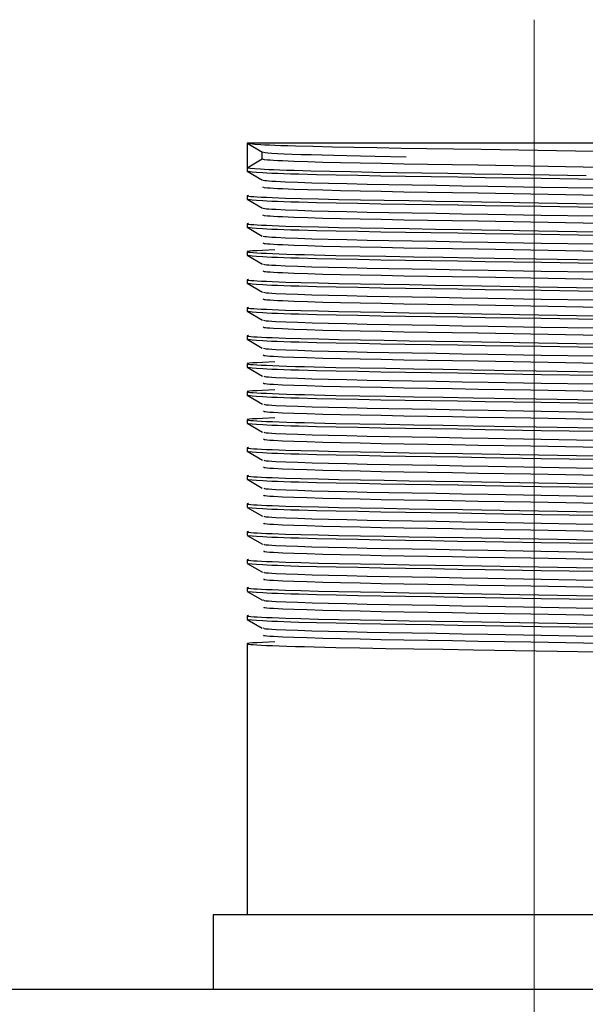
# Model space of a CAD drawing. Header units: millimetres. Extents: x 262469 to 275208, y -32539 to 9411.
# Tile 355 of 428: x 269129.33 to 269135.06, y -13217.58 to -13207.61. Entities that reach past the tile are written whole.
import ezdxf

# ---------------------------------------------------------------- set-up
doc = ezdxf.new("R2010")
doc.units = ezdxf.units.MM
doc.header["$LTSCALE"] = 100
doc.layers.add('$ IE_TELETECHNIKA', color=5, linetype='Continuous', lineweight=30)

msp = doc.modelspace()

# ---------------------------------------------------------------- linework, layer by layer
at = {"layer": '$ IE_TELETECHNIKA', "color": 7, "linetype": 'Continuous', "lineweight": 5, "ltscale": 20.32}
for p, q in [((269134.5395, -13207.6088), (269134.5395, -13216.6713)), ((269134.5395, -13216.6713), (269134.5395, -13218.6713))]:
    msp.add_line(p, q, dxfattribs=at)
at = {"layer": '$ IE_TELETECHNIKA', "color": 7, "linetype": 'Continuous'}
for p, q in [((269131.6333, -13208.8588), (269131.6333, -13209.1069)), ((269137.4458, -13208.8588), (269131.6333, -13208.8588)), ((269131.6342, -13208.8599), (269131.7877, -13208.9485)), ((269131.7867, -13209.0183), (269131.7867, -13208.948)), ((269131.6333, -13209.1095), (269131.6333, -13209.1423)), ((269131.6342, -13209.1433), (269131.7877, -13209.232)), ((269131.6333, -13209.3904), (269131.6333, -13209.4258)), ((269131.6342, -13209.4268), (269131.7877, -13209.5155)), ((269131.6333, -13209.6739), (269131.6333, -13209.7093)), ((269131.6342, -13209.7103), (269131.7876, -13209.7989)), ((269131.6333, -13209.9573), (269131.6333, -13209.9928)), ((269131.6342, -13209.9938), (269131.7877, -13210.0824)), ((269131.6333, -13210.2408), (269131.6333, -13210.2763)), ((269131.6342, -13210.2773), (269131.7877, -13210.3659)), ((269131.6333, -13210.5243), (269131.6333, -13210.5597)), ((269131.6342, -13210.5608), (269131.7877, -13210.6494)), ((269131.6333, -13210.8078), (269131.6333, -13210.8432)), ((269131.6342, -13210.8442), (269131.7876, -13210.9329)), ((269131.6333, -13211.0913), (269131.6333, -13211.1267)), ((269131.6342, -13211.1277), (269131.7877, -13211.2164)), ((269131.6333, -13211.3747), (269131.6333, -13211.4102)), ((269131.6342, -13211.4112), (269131.7877, -13211.4998)), ((269131.6333, -13211.6582), (269131.6333, -13211.6937)), ((269131.6342, -13211.6947), (269131.7877, -13211.7833)), ((269131.6333, -13211.9417), (269131.6333, -13211.9771)), ((269131.6342, -13211.9782), (269131.7877, -13212.0668)), ((269131.6333, -13212.2252), (269131.6333, -13212.2606)), ((269131.6342, -13212.2616), (269131.7876, -13212.3503)), ((269131.6333, -13212.5087), (269131.6333, -13212.5441)), ((269131.6342, -13212.5451), (269131.7877, -13212.6338)), ((269131.6333, -13212.7922), (269131.6333, -13212.8276)), ((269131.6342, -13212.8286), (269131.7877, -13212.9173)), ((269131.6333, -13213.0756), (269131.6333, -13213.1111)), ((269131.6342, -13213.1121), (269131.7877, -13213.2008)), ((269131.6333, -13213.3591), (269131.6333, -13213.3946)), ((269131.6342, -13213.3956), (269131.7877, -13213.4842)), ((269131.6333, -13213.6426), (269131.6333, -13213.678)), ((269131.6342, -13213.6791), (269131.7876, -13213.7677)), ((269131.6333, -13213.9261), (269131.6333, -13216.6713)), ((269131.2895, -13216.6713), (269131.2895, -13217.4213)), ((269137.7895, -13216.6713), (269131.2895, -13216.6713)), ((269059.5395, -13217.4213), (269199.5395, -13217.4213))]:
    msp.add_line(p, q, dxfattribs=at)
for points in [[(269131.6333, -13208.8588), (269131.6691, -13208.8632), (269131.7131, -13208.8675), (269131.7737, -13208.8719), (269131.8128, -13208.8742), (269131.8591, -13208.8765), (269131.9137, -13208.8788), (269131.9763, -13208.8811), (269132.0467, -13208.8834), (269132.1242, -13208.8858), (269132.2989, -13208.8904), (269132.4963, -13208.895), (269132.7127, -13208.8994), (269132.9453, -13208.9036), (269133.1924, -13208.9078), (269133.4523, -13208.912), (269133.7231, -13208.9164), (269134.0024, -13208.921), (269134.5749, -13208.9303), (269135.1465, -13208.9395)], [(269131.6333, -13209.1069), (269131.7192, -13209.0573), (269131.7867, -13209.0183)], [(269131.7867, -13208.9474), (269131.8163, -13208.9532), (269131.8435, -13208.9562), (269131.885, -13208.9592), (269131.9408, -13208.9623), (269132.0093, -13208.9655), (269132.0892, -13208.9687), (269132.1796, -13208.9718), (269132.2803, -13208.975), (269132.391, -13208.9782), (269132.5116, -13208.9814), (269132.6419, -13208.9844), (269132.7818, -13208.9875), (269132.9307, -13208.9904), (269133.2439, -13208.9961)], [(269131.7867, -13209.0183), (269131.8057, -13209.0224), (269131.8396, -13209.0267), (269131.8667, -13209.0288), (269131.9016, -13209.0311), (269131.9436, -13209.0333), (269131.9921, -13209.0356), (269132.1068, -13209.0402), (269132.2434, -13209.0448), (269132.4014, -13209.0494), (269132.58, -13209.0539), (269132.7773, -13209.0582), (269132.9912, -13209.0624), (269133.2197, -13209.0665), (269133.4607, -13209.0707), (269133.7119, -13209.075), (269133.971, -13209.0794), (269134.5028, -13209.0885), (269135.0361, -13209.0977), (269135.2969, -13209.1022)], [(269131.6333, -13209.1069), (269131.6684, -13209.1111), (269131.7115, -13209.1154), (269131.7703, -13209.1198), (269131.8081, -13209.122), (269131.8528, -13209.1242), (269131.9053, -13209.1265), (269131.9658, -13209.1288), (269132.0338, -13209.1311), (269132.1088, -13209.1334), (269132.2781, -13209.138), (269132.4699, -13209.1425), (269132.6805, -13209.1468), (269132.9071, -13209.151), (269133.148, -13209.1551), (269133.4015, -13209.1593), (269133.666, -13209.1636), (269133.9392, -13209.168), (269134.5012, -13209.1772), (269135.0653, -13209.1862)], [(269131.6481, -13209.1435), (269131.6844, -13209.1477), (269131.7296, -13209.1521), (269131.7926, -13209.1565), (269131.8336, -13209.1587), (269131.8824, -13209.161), (269131.9396, -13209.1633), (269132.0049, -13209.1656), (269132.0777, -13209.1679), (269132.1575, -13209.1702), (269132.3361, -13209.1748), (269132.5364, -13209.1793), (269132.7545, -13209.1836), (269132.9881, -13209.1878), (269133.2354, -13209.192), (269133.495, -13209.1962), (269133.7651, -13209.2006), (269134.0431, -13209.2051), (269134.6118, -13209.2144), (269135.1781, -13209.2235)], [(269131.7953, -13209.232), (269131.8144, -13209.2362), (269131.83, -13209.2383), (269131.853, -13209.2405), (269131.8845, -13209.2427), (269131.9239, -13209.2449), (269131.9705, -13209.2472), (269132.0233, -13209.2495), (269132.1458, -13209.2542), (269132.29, -13209.2588), (269132.4561, -13209.2634), (269132.6426, -13209.2679), (269132.8475, -13209.2723), (269133.0686, -13209.2764), (269133.3037, -13209.2806), (269133.5509, -13209.2848), (269133.8076, -13209.2892), (269134.0713, -13209.2937), (269134.6098, -13209.303), (269135.1455, -13209.3122)], [(269131.7885, -13209.3018), (269131.806, -13209.3059), (269131.8393, -13209.3102), (269131.8665, -13209.3123), (269131.9014, -13209.3146), (269131.9436, -13209.3168), (269131.9922, -13209.3191), (269132.1069, -13209.3237), (269132.2433, -13209.3283), (269132.4014, -13209.3328), (269132.58, -13209.3374), (269132.7773, -13209.3417), (269132.9912, -13209.3459), (269133.2197, -13209.35), (269133.4607, -13209.3542), (269133.712, -13209.3585), (269133.9711, -13209.3629), (269134.5029, -13209.372), (269135.0362, -13209.3812), (269135.297, -13209.3857)], [(269131.6462, -13209.3871), (269131.6325, -13209.3913), (269131.6371, -13209.3935), (269131.6502, -13209.3956), (269131.6714, -13209.3978), (269131.7004, -13209.4001), (269131.7369, -13209.4023), (269131.7806, -13209.4046), (269131.8312, -13209.4069), (269131.8883, -13209.4092), (269132.0213, -13209.4139), (269132.1782, -13209.4186), (269132.3578, -13209.4233), (269132.559, -13209.4278), (269132.7803, -13209.4322), (269133.0194, -13209.4364), (269133.2737, -13209.4407), (269133.5406, -13209.445), (269133.8174, -13209.4495), (269134.3897, -13209.4588), (269134.9685, -13209.4682), (269135.2531, -13209.4727)], [(269131.6481, -13209.4269), (269131.6844, -13209.4312), (269131.7296, -13209.4355), (269131.7926, -13209.4399), (269131.8336, -13209.4422), (269131.8823, -13209.4444), (269131.9395, -13209.4467), (269132.0048, -13209.449), (269132.0776, -13209.4514), (269132.1575, -13209.4537), (269132.336, -13209.4583), (269132.5364, -13209.4628), (269132.7544, -13209.4671), (269132.988, -13209.4713), (269133.2353, -13209.4755), (269133.4949, -13209.4797), (269133.765, -13209.4841), (269134.0431, -13209.4886), (269134.6118, -13209.4979), (269135.178, -13209.507)], [(269131.7965, -13209.5155), (269131.8143, -13209.5197), (269131.8297, -13209.5218), (269131.8527, -13209.524), (269131.8844, -13209.5262), (269131.9241, -13209.5284), (269132.0237, -13209.533), (269132.1461, -13209.5377), (269132.2903, -13209.5423), (269132.4564, -13209.5469), (269132.6431, -13209.5514), (269132.848, -13209.5558), (269133.069, -13209.5599), (269133.3042, -13209.5641), (269133.5514, -13209.5683), (269133.8081, -13209.5727), (269134.0718, -13209.5772), (269134.6103, -13209.5865), (269135.146, -13209.5957)], [(269131.7901, -13209.5853), (269131.8063, -13209.5894), (269131.8389, -13209.5936), (269131.8662, -13209.5958), (269131.9013, -13209.598), (269131.9436, -13209.6003), (269131.9923, -13209.6026), (269132.1069, -13209.6071), (269132.2433, -13209.6117), (269132.4014, -13209.6163), (269132.58, -13209.6208), (269132.7774, -13209.6252), (269132.9913, -13209.6294), (269133.2197, -13209.6335), (269133.4608, -13209.6377), (269133.712, -13209.6419), (269133.9711, -13209.6464), (269134.503, -13209.6555), (269135.0363, -13209.6647), (269135.2971, -13209.6692)], [(269131.6462, -13209.6706), (269131.6325, -13209.6748), (269131.6371, -13209.677), (269131.6502, -13209.6791), (269131.6714, -13209.6813), (269131.7004, -13209.6835), (269131.7369, -13209.6858), (269131.7806, -13209.6881), (269131.8312, -13209.6904), (269131.8883, -13209.6927), (269132.0213, -13209.6974), (269132.1782, -13209.7021), (269132.3578, -13209.7068), (269132.559, -13209.7113), (269132.7803, -13209.7157), (269133.0194, -13209.7199), (269133.2737, -13209.7242), (269133.5406, -13209.7285), (269133.8174, -13209.733), (269134.3896, -13209.7423), (269134.9685, -13209.7517), (269135.2531, -13209.7562)], [(269131.6481, -13209.7104), (269131.6843, -13209.7147), (269131.7296, -13209.719), (269131.7926, -13209.7234), (269131.8335, -13209.7257), (269131.8823, -13209.7279), (269131.9395, -13209.7302), (269132.0048, -13209.7325), (269132.0776, -13209.7349), (269132.1574, -13209.7372), (269132.336, -13209.7418), (269132.5363, -13209.7463), (269132.7544, -13209.7506), (269132.988, -13209.7548), (269133.2353, -13209.759), (269133.4949, -13209.7632), (269133.765, -13209.7676), (269134.0431, -13209.7721), (269134.6118, -13209.7814), (269135.1781, -13209.7904)], [(269131.7975, -13209.799), (269131.814, -13209.8031), (269131.829, -13209.8052), (269131.8521, -13209.8074), (269131.8839, -13209.8096), (269131.9236, -13209.8119), (269132.0233, -13209.8165), (269132.1455, -13209.8211), (269132.2896, -13209.8258), (269132.4557, -13209.8304), (269132.6424, -13209.8349), (269132.8473, -13209.8392), (269133.0683, -13209.8434), (269133.3036, -13209.8476), (269133.5508, -13209.8518), (269133.8075, -13209.8562), (269134.0713, -13209.8607), (269134.6099, -13209.87), (269135.1458, -13209.8792)], [(269131.9127, -13209.9394), (269131.7889, -13209.9446), (269131.7346, -13209.9472), (269131.6895, -13209.9497), (269131.6567, -13209.9521), (269131.6385, -13209.9544), (269131.6331, -13209.9567), (269131.6368, -13209.959), (269131.6485, -13209.9613), (269131.6683, -13209.9637), (269131.6962, -13209.9662), (269131.7323, -13209.9686), (269131.7766, -13209.9711), (269131.8292, -13209.9737), (269131.8902, -13209.9763), (269131.9596, -13209.9788), (269132.0369, -13209.9814), (269132.1219, -13209.9841), (269132.2143, -13209.9866), (269132.3137, -13209.9892), (269132.4198, -13209.9918), (269132.5323, -13209.9942), (269132.775, -13209.9991), (269133.0388, -13210.0037), (269133.3205, -13210.0084), (269133.6168, -13210.0132), (269133.9244, -13210.0182), (269135.1925, -13210.0387)], [(269131.7916, -13209.8688), (269131.8065, -13209.8729), (269131.8193, -13209.875), (269131.8386, -13209.8771), (269131.866, -13209.8793), (269131.9012, -13209.8815), (269131.9436, -13209.8838), (269131.9924, -13209.886), (269132.107, -13209.8906), (269132.2433, -13209.8952), (269132.4014, -13209.8998), (269132.5801, -13209.9043), (269132.7774, -13209.9087), (269132.9913, -13209.9129), (269133.2198, -13209.917), (269133.4608, -13209.9211), (269133.7121, -13209.9254), (269133.9712, -13209.9299), (269134.5031, -13209.939), (269135.0364, -13209.9482), (269135.2972, -13209.9526)], [(269131.648, -13209.9939), (269131.6843, -13209.9982), (269131.7296, -13210.0025), (269131.7926, -13210.0069), (269131.8336, -13210.0091), (269131.8823, -13210.0114), (269131.9396, -13210.0137), (269132.0049, -13210.016), (269132.0777, -13210.0183), (269132.1575, -13210.0207), (269132.3362, -13210.0253), (269132.5365, -13210.0298), (269132.7546, -13210.0341), (269132.9882, -13210.0383), (269133.2356, -13210.0424), (269133.4952, -13210.0467), (269133.7653, -13210.0511), (269134.0435, -13210.0556), (269134.6122, -13210.0648), (269135.1786, -13210.0739)], [(269131.7986, -13210.0825), (269131.8138, -13210.0866), (269131.8286, -13210.0887), (269131.8519, -13210.0909), (269131.884, -13210.0931), (269131.924, -13210.0954), (269132.0238, -13210.1), (269132.146, -13210.1046), (269132.2901, -13210.1093), (269132.4564, -13210.1139), (269132.6431, -13210.1184), (269132.848, -13210.1227), (269133.0691, -13210.1269), (269133.3044, -13210.1311), (269133.5516, -13210.1353), (269133.8084, -13210.1397), (269134.0722, -13210.1442), (269134.6108, -13210.1535), (269135.1467, -13210.1627)], [(269131.6462, -13210.2376), (269131.6325, -13210.2418), (269131.6371, -13210.2439), (269131.6502, -13210.2461), (269131.6714, -13210.2483), (269131.7004, -13210.2505), (269131.7369, -13210.2527), (269131.7806, -13210.255), (269131.8312, -13210.2573), (269131.8883, -13210.2596), (269132.0213, -13210.2644), (269132.1782, -13210.2691), (269132.3578, -13210.2738), (269132.559, -13210.2783), (269132.7803, -13210.2827), (269133.0194, -13210.2869), (269133.2737, -13210.2911), (269133.5406, -13210.2955), (269133.8174, -13210.2999), (269134.3897, -13210.3093), (269134.9685, -13210.3186), (269135.2531, -13210.3232)], [(269131.793, -13210.1523), (269131.8065, -13210.1564), (269131.819, -13210.1585), (269131.8382, -13210.1606), (269131.8658, -13210.1628), (269131.9011, -13210.165), (269131.9436, -13210.1673), (269131.9925, -13210.1695), (269132.107, -13210.1741), (269132.2433, -13210.1787), (269132.4014, -13210.1833), (269132.5801, -13210.1878), (269132.7774, -13210.1922), (269132.9913, -13210.1963), (269133.2198, -13210.2005), (269133.4609, -13210.2046), (269133.7122, -13210.2089), (269133.9713, -13210.2133), (269134.5032, -13210.2225), (269135.0365, -13210.2316), (269135.2973, -13210.2361)], [(269131.6481, -13210.2774), (269131.6843, -13210.2817), (269131.7296, -13210.286), (269131.7926, -13210.2904), (269131.8335, -13210.2926), (269131.8823, -13210.2949), (269131.9395, -13210.2972), (269132.0048, -13210.2995), (269132.0776, -13210.3018), (269132.1574, -13210.3041), (269132.336, -13210.3088), (269132.5363, -13210.3133), (269132.7544, -13210.3176), (269132.9879, -13210.3218), (269133.2353, -13210.3259), (269133.4948, -13210.3301), (269133.7649, -13210.3345), (269134.043, -13210.3391), (269134.6117, -13210.3483), (269135.178, -13210.3574)], [(269131.7943, -13210.4358), (269131.8065, -13210.4398), (269131.8186, -13210.4419), (269131.8379, -13210.4441), (269131.8656, -13210.4463), (269131.9011, -13210.4485), (269131.9437, -13210.4507), (269131.9926, -13210.453), (269132.1071, -13210.4576), (269132.2433, -13210.4622), (269132.4014, -13210.4668), (269132.5801, -13210.4713), (269132.7775, -13210.4756), (269132.9914, -13210.4798), (269133.2199, -13210.484), (269133.461, -13210.4881), (269133.7123, -13210.4924), (269133.9714, -13210.4968), (269134.5033, -13210.506), (269135.0366, -13210.5151), (269135.2975, -13210.5196)], [(269131.7995, -13210.366), (269131.8135, -13210.3701), (269131.8282, -13210.3722), (269131.8516, -13210.3744), (269131.8839, -13210.3766), (269131.9241, -13210.3789), (269132.024, -13210.3835), (269132.1461, -13210.3881), (269132.2902, -13210.3928), (269132.4564, -13210.3974), (269132.6431, -13210.4019), (269132.8479, -13210.4062), (269133.069, -13210.4104), (269133.3042, -13210.4146), (269133.5513, -13210.4188), (269133.808, -13210.4231), (269134.0718, -13210.4277), (269134.6103, -13210.4369), (269135.146, -13210.4461)], [(269131.6462, -13210.5211), (269131.6325, -13210.5253), (269131.6371, -13210.5274), (269131.6502, -13210.5296), (269131.6714, -13210.5318), (269131.7004, -13210.534), (269131.7369, -13210.5362), (269131.7806, -13210.5385), (269131.8312, -13210.5408), (269131.8883, -13210.5431), (269132.0213, -13210.5478), (269132.1782, -13210.5526), (269132.3578, -13210.5572), (269132.559, -13210.5618), (269132.7803, -13210.5661), (269133.0194, -13210.5704), (269133.2738, -13210.5746), (269133.5406, -13210.5789), (269133.8174, -13210.5834), (269134.3897, -13210.5928), (269134.9685, -13210.6021), (269135.2531, -13210.6067)], [(269131.6481, -13210.5609), (269131.6843, -13210.5652), (269131.7296, -13210.5695), (269131.7926, -13210.5739), (269131.8335, -13210.5761), (269131.8823, -13210.5784), (269131.9395, -13210.5807), (269132.0048, -13210.583), (269132.0776, -13210.5853), (269132.1574, -13210.5876), (269132.336, -13210.5922), (269132.5363, -13210.5967), (269132.7544, -13210.6011), (269132.9879, -13210.6052), (269133.2353, -13210.6094), (269133.4949, -13210.6136), (269133.7649, -13210.618), (269134.043, -13210.6226), (269134.6117, -13210.6318), (269135.178, -13210.6409)], [(269131.7955, -13210.7192), (269131.8063, -13210.7233), (269131.8181, -13210.7254), (269131.8373, -13210.7275), (269131.8651, -13210.7297), (269131.9008, -13210.7319), (269131.9924, -13210.7365), (269132.1067, -13210.7411), (269132.2428, -13210.7457), (269132.4008, -13210.7502), (269132.5796, -13210.7547), (269132.7769, -13210.7591), (269132.9908, -13210.7633), (269133.2193, -13210.7674), (269133.4604, -13210.7716), (269133.7117, -13210.7759), (269133.9709, -13210.7803), (269134.5029, -13210.7894), (269135.0363, -13210.7986), (269135.2972, -13210.8031)], [(269131.8003, -13210.6494), (269131.8131, -13210.6536), (269131.8277, -13210.6557), (269131.8515, -13210.6579), (269131.884, -13210.6601), (269131.9244, -13210.6624), (269132.0245, -13210.667), (269132.1465, -13210.6716), (269132.2906, -13210.6762), (269132.4569, -13210.6809), (269132.6437, -13210.6854), (269132.8486, -13210.6897), (269133.0697, -13210.6939), (269133.3049, -13210.6981), (269133.5521, -13210.7023), (269133.8089, -13210.7066), (269134.0726, -13210.7112), (269134.6111, -13210.7204), (269135.1468, -13210.7296)], [(269131.6461, -13210.8046), (269131.6325, -13210.8088), (269131.6371, -13210.8109), (269131.6502, -13210.8131), (269131.6714, -13210.8152), (269131.7005, -13210.8175), (269131.737, -13210.8197), (269131.7807, -13210.822), (269131.8313, -13210.8243), (269131.8884, -13210.8266), (269132.0214, -13210.8313), (269132.1783, -13210.836), (269132.358, -13210.8407), (269132.5591, -13210.8453), (269132.7805, -13210.8496), (269133.0196, -13210.8539), (269133.2739, -13210.8581), (269133.5408, -13210.8624), (269133.8175, -13210.8669), (269134.3898, -13210.8762), (269134.9686, -13210.8856), (269135.2533, -13210.8901)], [(269131.6478, -13210.8443), (269131.6841, -13210.8486), (269131.7293, -13210.8529), (269131.7923, -13210.8573), (269131.8332, -13210.8596), (269131.8819, -13210.8618), (269131.9391, -13210.8641), (269132.0043, -13210.8664), (269132.0771, -13210.8688), (269132.1569, -13210.8711), (269132.3354, -13210.8757), (269132.5357, -13210.8802), (269132.7537, -13210.8845), (269132.9872, -13210.8887), (269133.2346, -13210.8929), (269133.4942, -13210.8971), (269133.7643, -13210.9015), (269134.0424, -13210.906), (269134.6112, -13210.9153), (269135.1776, -13210.9244)], [(269131.8009, -13210.9329), (269131.8125, -13210.937), (269131.8269, -13210.9392), (269131.8508, -13210.9413), (269131.8835, -13210.9436), (269131.924, -13210.9458), (269132.024, -13210.9504), (269132.1458, -13210.9551), (269132.2898, -13210.9597), (269132.4561, -13210.9643), (269132.6428, -13210.9688), (269132.8477, -13210.9732), (269133.0688, -13210.9774), (269133.304, -13210.9815), (269133.5513, -13210.9857), (269133.808, -13210.9901), (269134.0718, -13210.9946), (269134.6105, -13211.0039), (269135.1463, -13211.0131)], [(269131.7966, -13211.0027), (269131.8062, -13211.0068), (269131.8176, -13211.0089), (269131.837, -13211.011), (269131.8649, -13211.0132), (269131.9008, -13211.0154), (269131.9925, -13211.02), (269132.1067, -13211.0245), (269132.2428, -13211.0291), (269132.4009, -13211.0337), (269132.5796, -13211.0382), (269132.777, -13211.0426), (269132.9909, -13211.0468), (269133.2194, -13211.0509), (269133.4605, -13211.0551), (269133.7118, -13211.0593), (269133.971, -13211.0638), (269134.503, -13211.0729), (269135.0364, -13211.0821), (269135.2973, -13211.0866)], [(269131.9127, -13211.0733), (269131.7889, -13211.0785), (269131.7346, -13211.0811), (269131.6895, -13211.0836), (269131.6567, -13211.086), (269131.6385, -13211.0883), (269131.6331, -13211.0906), (269131.6368, -13211.0929), (269131.6485, -13211.0953), (269131.6683, -13211.0977), (269131.6962, -13211.1001), (269131.7323, -13211.1026), (269131.7766, -13211.1051), (269131.8292, -13211.1076), (269131.8902, -13211.1102), (269131.9596, -13211.1128), (269132.0369, -13211.1154), (269132.1219, -13211.118), (269132.2143, -13211.1206), (269132.3137, -13211.1231), (269132.4198, -13211.1257), (269132.5323, -13211.1282), (269132.775, -13211.133), (269133.0388, -13211.1377), (269133.3205, -13211.1423), (269133.6168, -13211.1471), (269133.9244, -13211.1521), (269135.1925, -13211.1726)], [(269131.6481, -13211.1278), (269131.6844, -13211.1321), (269131.7296, -13211.1364), (269131.7926, -13211.1408), (269131.8336, -13211.1431), (269131.8824, -13211.1453), (269131.9396, -13211.1476), (269132.0049, -13211.1499), (269132.0777, -13211.1523), (269132.1575, -13211.1546), (269132.3361, -13211.1592), (269132.5364, -13211.1637), (269132.7545, -13211.168), (269132.9881, -13211.1722), (269133.2355, -13211.1764), (269133.4951, -13211.1806), (269133.7651, -13211.185), (269134.0432, -13211.1895), (269134.6119, -13211.1988), (269135.1782, -13211.2079)], [(269131.8015, -13211.2164), (269131.812, -13211.2205), (269131.8265, -13211.2227), (269131.8507, -13211.2248), (269131.8837, -13211.2271), (269131.9244, -13211.2293), (269132.0245, -13211.2339), (269132.1463, -13211.2386), (269132.2903, -13211.2432), (269132.4567, -13211.2478), (269132.6435, -13211.2523), (269132.8485, -13211.2567), (269133.0696, -13211.2609), (269133.3049, -13211.265), (269133.5521, -13211.2692), (269133.8089, -13211.2736), (269134.0728, -13211.2781), (269134.6114, -13211.2874), (269135.1472, -13211.2966)], [(269131.7976, -13211.2862), (269131.8059, -13211.2903), (269131.8171, -13211.2924), (269131.8366, -13211.2945), (269131.8648, -13211.2967), (269131.9008, -13211.2989), (269131.9926, -13211.3034), (269132.1068, -13211.308), (269132.2428, -13211.3126), (269132.4009, -13211.3172), (269132.5797, -13211.3217), (269132.777, -13211.3261), (269132.9909, -13211.3303), (269133.2195, -13211.3344), (269133.4606, -13211.3386), (269133.7119, -13211.3428), (269133.9711, -13211.3473), (269134.5031, -13211.3564), (269135.0365, -13211.3656), (269135.2974, -13211.3701)], [(269131.9127, -13211.3568), (269131.7889, -13211.362), (269131.7346, -13211.3646), (269131.6895, -13211.3671), (269131.6567, -13211.3695), (269131.6385, -13211.3718), (269131.6331, -13211.3741), (269131.6368, -13211.3764), (269131.6485, -13211.3788), (269131.6683, -13211.3812), (269131.6962, -13211.3836), (269131.7323, -13211.3861), (269131.7766, -13211.3886), (269131.8292, -13211.3911), (269131.8902, -13211.3937), (269131.9596, -13211.3963), (269132.0369, -13211.3989), (269132.1219, -13211.4015), (269132.2143, -13211.4041), (269132.3137, -13211.4066), (269132.4198, -13211.4092), (269132.5323, -13211.4117), (269132.775, -13211.4165), (269133.0388, -13211.4211), (269133.3205, -13211.4258), (269133.6168, -13211.4306), (269133.9244, -13211.4356), (269135.1925, -13211.4561)], [(269131.648, -13211.4113), (269131.6843, -13211.4156), (269131.7295, -13211.4199), (269131.7925, -13211.4243), (269131.8335, -13211.4265), (269131.8822, -13211.4288), (269131.9394, -13211.4311), (269132.0047, -13211.4334), (269132.0775, -13211.4357), (269132.1573, -13211.4381), (269132.3358, -13211.4427), (269132.5361, -13211.4472), (269132.7541, -13211.4515), (269132.9876, -13211.4557), (269133.235, -13211.4598), (269133.4945, -13211.4641), (269133.7645, -13211.4685), (269134.0425, -13211.473), (269134.6112, -13211.4822), (269135.1774, -13211.4913)], [(269131.802, -13211.4999), (269131.8114, -13211.504), (269131.8261, -13211.5061), (269131.8505, -13211.5083), (269131.8838, -13211.5106), (269131.9247, -13211.5128), (269132.0248, -13211.5174), (269132.1465, -13211.5221), (269132.2904, -13211.5267), (269132.4568, -13211.5313), (269132.6436, -13211.5358), (269132.8485, -13211.5401), (269133.0695, -13211.5444), (269133.3048, -13211.5485), (269133.5519, -13211.5527), (269133.8086, -13211.5571), (269134.0724, -13211.5616), (269134.6108, -13211.5709), (269135.1465, -13211.5801)], [(269131.7985, -13211.5697), (269131.8056, -13211.5737), (269131.8166, -13211.5758), (269131.8362, -13211.578), (269131.8646, -13211.5802), (269131.9008, -13211.5824), (269131.9928, -13211.5869), (269132.1068, -13211.5915), (269132.2428, -13211.5961), (269132.4009, -13211.6007), (269132.5797, -13211.6052), (269132.7771, -13211.6096), (269132.991, -13211.6138), (269133.2196, -13211.6179), (269133.4607, -13211.622), (269133.712, -13211.6263), (269133.9712, -13211.6307), (269134.5033, -13211.6399), (269135.0367, -13211.6491), (269135.2976, -13211.6535)], [(269131.9127, -13211.6403), (269131.7889, -13211.6455), (269131.7346, -13211.6481), (269131.6895, -13211.6505), (269131.6567, -13211.653), (269131.6385, -13211.6553), (269131.6331, -13211.6576), (269131.6368, -13211.6599), (269131.6485, -13211.6622), (269131.6683, -13211.6646), (269131.6962, -13211.6671), (269131.7323, -13211.6695), (269131.7766, -13211.672), (269131.8292, -13211.6746), (269131.8902, -13211.6771), (269131.9596, -13211.6797), (269132.0369, -13211.6823), (269132.1219, -13211.6849), (269132.2143, -13211.6875), (269132.3137, -13211.6901), (269132.4198, -13211.6926), (269132.5323, -13211.6951), (269132.775, -13211.7), (269133.0388, -13211.7046), (269133.3205, -13211.7093), (269133.6168, -13211.7141), (269133.9244, -13211.7191), (269135.1925, -13211.7396)], [(269131.6481, -13211.6948), (269131.6844, -13211.6991), (269131.7296, -13211.7034), (269131.7926, -13211.7078), (269131.8336, -13211.71), (269131.8823, -13211.7123), (269131.9395, -13211.7146), (269132.0048, -13211.7169), (269132.0776, -13211.7192), (269132.1575, -13211.7216), (269132.336, -13211.7262), (269132.5363, -13211.7307), (269132.7544, -13211.735), (269132.9879, -13211.7392), (269133.2353, -13211.7433), (269133.4949, -13211.7476), (269133.7649, -13211.7519), (269134.043, -13211.7565), (269134.6117, -13211.7657), (269135.178, -13211.7748)], [(269131.8023, -13211.7834), (269131.8108, -13211.7875), (269131.8256, -13211.7896), (269131.8504, -13211.7918), (269131.884, -13211.7941), (269131.9251, -13211.7963), (269132.0252, -13211.8009), (269132.1468, -13211.8056), (269132.2908, -13211.8102), (269132.4573, -13211.8148), (269132.6442, -13211.8193), (269132.8491, -13211.8236), (269133.0702, -13211.8279), (269133.3055, -13211.832), (269133.5527, -13211.8362), (269133.8094, -13211.8406), (269134.0732, -13211.8451), (269134.6117, -13211.8544), (269135.1474, -13211.8636)], [(269131.7993, -13211.8531), (269131.8051, -13211.8572), (269131.816, -13211.8593), (269131.8359, -13211.8615), (269131.8645, -13211.8636), (269131.9009, -13211.8659), (269131.9929, -13211.8704), (269132.1068, -13211.875), (269132.2427, -13211.8796), (269132.4009, -13211.8842), (269132.5798, -13211.8887), (269132.7772, -13211.893), (269132.9911, -13211.8973), (269133.2196, -13211.9014), (269133.4608, -13211.9055), (269133.7121, -13211.9098), (269133.9713, -13211.9142), (269134.5034, -13211.9234), (269135.0368, -13211.9325), (269135.2977, -13211.937)], [(269131.6462, -13211.9385), (269131.6325, -13211.9427), (269131.6371, -13211.9448), (269131.6502, -13211.947), (269131.6714, -13211.9492), (269131.7004, -13211.9514), (269131.7369, -13211.9536), (269131.7806, -13211.9559), (269131.8312, -13211.9582), (269131.8883, -13211.9605), (269132.0213, -13211.9652), (269132.1782, -13211.97), (269132.3578, -13211.9746), (269132.559, -13211.9792), (269132.7803, -13211.9835), (269133.0194, -13211.9878), (269133.2737, -13211.992), (269133.5406, -13211.9963), (269133.8174, -13212.0008), (269134.3897, -13212.0102), (269134.9685, -13212.0195), (269135.2531, -13212.0241)], [(269131.6481, -13211.9783), (269131.6844, -13211.9826), (269131.7296, -13211.9869), (269131.7926, -13211.9913), (269131.8336, -13211.9935), (269131.8823, -13211.9958), (269131.9395, -13211.9981), (269132.0048, -13212.0004), (269132.0776, -13212.0027), (269132.1575, -13212.005), (269132.336, -13212.0097), (269132.5364, -13212.0142), (269132.7544, -13212.0185), (269132.988, -13212.0227), (269133.2353, -13212.0268), (269133.4949, -13212.031), (269133.765, -13212.0354), (269134.043, -13212.04), (269134.6118, -13212.0492), (269135.178, -13212.0583)], [(269131.8, -13212.1366), (269131.8047, -13212.1407), (269131.8155, -13212.1428), (269131.8356, -13212.1449), (269131.8644, -13212.1471), (269131.901, -13212.1494), (269131.9931, -13212.1539), (269132.1069, -13212.1585), (269132.2427, -13212.1631), (269132.401, -13212.1677), (269132.5799, -13212.1722), (269132.7772, -13212.1765), (269132.9912, -13212.1808), (269133.2197, -13212.1849), (269133.4609, -13212.189), (269133.7122, -13212.1933), (269133.9714, -13212.1977), (269134.5035, -13212.2069), (269135.037, -13212.216), (269135.2979, -13212.2205)], [(269131.8026, -13212.0669), (269131.8101, -13212.071), (269131.8252, -13212.0731), (269131.8503, -13212.0753), (269131.8842, -13212.0776), (269131.9255, -13212.0798), (269132.0256, -13212.0844), (269132.1471, -13212.089), (269132.2912, -13212.0937), (269132.4578, -13212.0983), (269132.6447, -13212.1028), (269132.8497, -13212.1071), (269133.0708, -13212.1114), (269133.3061, -13212.1155), (269133.5533, -13212.1197), (269133.8101, -13212.1241), (269134.0739, -13212.1286), (269134.6124, -13212.1379), (269135.148, -13212.1471)], [(269131.6462, -13212.222), (269131.6325, -13212.2262), (269131.6371, -13212.2283), (269131.6502, -13212.2305), (269131.6714, -13212.2327), (269131.7004, -13212.2349), (269131.7369, -13212.2371), (269131.7806, -13212.2394), (269131.8312, -13212.2417), (269131.8883, -13212.244), (269132.0213, -13212.2487), (269132.1782, -13212.2535), (269132.3578, -13212.2581), (269132.559, -13212.2627), (269132.7803, -13212.267), (269133.0194, -13212.2713), (269133.2737, -13212.2755), (269133.5406, -13212.2798), (269133.8174, -13212.2843), (269134.3897, -13212.2937), (269134.9685, -13212.303), (269135.2531, -13212.3075)], [(269131.648, -13212.2618), (269131.6843, -13212.266), (269131.7295, -13212.2704), (269131.7926, -13212.2748), (269131.8335, -13212.277), (269131.8823, -13212.2793), (269131.9395, -13212.2816), (269132.0048, -13212.2839), (269132.0776, -13212.2862), (269132.1574, -13212.2885), (269132.336, -13212.2931), (269132.5363, -13212.2976), (269132.7544, -13212.3019), (269132.9879, -13212.3061), (269133.2353, -13212.3103), (269133.4949, -13212.3145), (269133.765, -13212.3189), (269134.0431, -13212.3234), (269134.6118, -13212.3327), (269135.1781, -13212.3418)], [(269131.8005, -13212.4201), (269131.8041, -13212.4242), (269131.8149, -13212.4263), (269131.8353, -13212.4284), (269131.8643, -13212.4306), (269131.9011, -13212.4328), (269131.9932, -13212.4374), (269132.1069, -13212.442), (269132.2427, -13212.4466), (269132.401, -13212.4511), (269132.5799, -13212.4556), (269132.7773, -13212.46), (269132.9912, -13212.4642), (269133.2198, -13212.4684), (269133.461, -13212.4725), (269133.7123, -13212.4767), (269133.9716, -13212.4812), (269134.5037, -13212.4903), (269135.0371, -13212.4995), (269135.298, -13212.504)], [(269131.8027, -13212.3503), (269131.8092, -13212.3544), (269131.8244, -13212.3566), (269131.8498, -13212.3588), (269131.8838, -13212.361), (269131.9252, -13212.3633), (269132.0251, -13212.3679), (269132.1463, -13212.3725), (269132.2902, -13212.3771), (269132.4567, -13212.3817), (269132.6435, -13212.3862), (269132.8484, -13212.3906), (269133.0694, -13212.3948), (269133.3046, -13212.399), (269133.5518, -13212.4031), (269133.8085, -13212.4075), (269134.0723, -13212.4121), (269134.6108, -13212.4213), (269135.1465, -13212.4305)], [(269131.6462, -13212.5055), (269131.6325, -13212.5096), (269131.6371, -13212.5118), (269131.6502, -13212.5139), (269131.6714, -13212.5161), (269131.7004, -13212.5184), (269131.7369, -13212.5206), (269131.7806, -13212.5229), (269131.8312, -13212.5252), (269131.8883, -13212.5275), (269132.0213, -13212.5322), (269132.1782, -13212.5369), (269132.3578, -13212.5416), (269132.559, -13212.5461), (269132.7803, -13212.5505), (269133.0194, -13212.5548), (269133.2738, -13212.559), (269133.5406, -13212.5633), (269133.8174, -13212.5678), (269134.3897, -13212.5771), (269134.9685, -13212.5865), (269135.2531, -13212.591)], [(269131.648, -13212.5452), (269131.6843, -13212.5495), (269131.7295, -13212.5539), (269131.7926, -13212.5582), (269131.8335, -13212.5605), (269131.8823, -13212.5627), (269131.9395, -13212.565), (269132.0048, -13212.5673), (269132.0776, -13212.5697), (269132.1574, -13212.572), (269132.336, -13212.5766), (269132.5363, -13212.5811), (269132.7544, -13212.5854), (269132.988, -13212.5896), (269133.2353, -13212.5938), (269133.4949, -13212.598), (269133.765, -13212.6024), (269134.0431, -13212.6069), (269134.6118, -13212.6162), (269135.1781, -13212.6253)], [(269131.8027, -13212.6338), (269131.8084, -13212.6379), (269131.824, -13212.6401), (269131.8497, -13212.6423), (269131.884, -13212.6445), (269131.9255, -13212.6468), (269132.0252, -13212.6514), (269132.1462, -13212.656), (269132.29, -13212.6606), (269132.4565, -13212.6652), (269132.6431, -13212.6697), (269132.8478, -13212.6741), (269133.0686, -13212.6783), (269133.3036, -13212.6824), (269133.5506, -13212.6866), (269133.8071, -13212.691), (269134.0706, -13212.6955), (269134.6087, -13212.7048), (269135.1441, -13212.714)], [(269131.801, -13212.7036), (269131.8035, -13212.7077), (269131.8144, -13212.7098), (269131.835, -13212.7119), (269131.8643, -13212.7141), (269131.9012, -13212.7163), (269131.9933, -13212.7209), (269132.1069, -13212.7254), (269132.2427, -13212.73), (269132.4011, -13212.7346), (269132.58, -13212.7391), (269132.7774, -13212.7435), (269132.9913, -13212.7477), (269133.2199, -13212.7518), (269133.4611, -13212.756), (269133.7125, -13212.7602), (269133.9717, -13212.7647), (269134.5038, -13212.7738), (269135.0373, -13212.783), (269135.2982, -13212.7875)], [(269131.6462, -13212.7889), (269131.6325, -13212.7931), (269131.6371, -13212.7953), (269131.6502, -13212.7974), (269131.6714, -13212.7996), (269131.7004, -13212.8018), (269131.7369, -13212.8041), (269131.7806, -13212.8064), (269131.8312, -13212.8087), (269131.8883, -13212.811), (269132.0213, -13212.8157), (269132.1782, -13212.8204), (269132.3578, -13212.8251), (269132.559, -13212.8296), (269132.7803, -13212.834), (269133.0194, -13212.8382), (269133.2737, -13212.8425), (269133.5406, -13212.8468), (269133.8174, -13212.8513), (269134.3897, -13212.8606), (269134.9685, -13212.87), (269135.2531, -13212.8745)], [(269131.648, -13212.8287), (269131.6843, -13212.833), (269131.7295, -13212.8373), (269131.7926, -13212.8417), (269131.8335, -13212.844), (269131.8823, -13212.8462), (269131.9395, -13212.8485), (269132.0048, -13212.8508), (269132.0776, -13212.8532), (269132.1574, -13212.8555), (269132.336, -13212.8601), (269132.5363, -13212.8646), (269132.7543, -13212.8689), (269132.9878, -13212.8731), (269133.2352, -13212.8773), (269133.4948, -13212.8815), (269133.7648, -13212.8859), (269134.0429, -13212.8904), (269134.6116, -13212.8997), (269135.1779, -13212.9087)], [(269131.8026, -13212.9173), (269131.8076, -13212.9214), (269131.8236, -13212.9236), (269131.8496, -13212.9258), (269131.8842, -13212.928), (269131.9259, -13212.9303), (269132.0254, -13212.9348), (269132.1462, -13212.9395), (269132.2901, -13212.9441), (269132.4565, -13212.9487), (269132.6431, -13212.9532), (269132.8477, -13212.9576), (269133.0685, -13212.9618), (269133.3034, -13212.9659), (269133.5503, -13212.9701), (269133.8068, -13212.9745), (269134.0702, -13212.979), (269134.6082, -13212.9882), (269135.1435, -13212.9974)], [(269131.8014, -13212.9871), (269131.8028, -13212.9911), (269131.8139, -13212.9932), (269131.8347, -13212.9954), (269131.8643, -13212.9976), (269131.9014, -13212.9998), (269131.9935, -13213.0043), (269132.1069, -13213.0089), (269132.2427, -13213.0135), (269132.4011, -13213.0181), (269132.5801, -13213.0226), (269132.7775, -13213.027), (269132.9914, -13213.0312), (269133.22, -13213.0353), (269133.4612, -13213.0394), (269133.7126, -13213.0437), (269133.9718, -13213.0482), (269134.5039, -13213.0573), (269135.0374, -13213.0665), (269135.2983, -13213.071)], [(269131.6462, -13213.0724), (269131.6325, -13213.0766), (269131.6371, -13213.0787), (269131.6502, -13213.0809), (269131.6714, -13213.0831), (269131.7004, -13213.0853), (269131.7369, -13213.0876), (269131.7806, -13213.0898), (269131.8312, -13213.0921), (269131.8883, -13213.0945), (269132.0213, -13213.0992), (269132.1782, -13213.1039), (269132.3578, -13213.1086), (269132.559, -13213.1131), (269132.7803, -13213.1175), (269133.0194, -13213.1217), (269133.2737, -13213.126), (269133.5406, -13213.1303), (269133.8173, -13213.1348), (269134.3896, -13213.1441), (269134.9685, -13213.1534), (269135.2531, -13213.158)], [(269131.6481, -13213.1122), (269131.6844, -13213.1165), (269131.7296, -13213.1208), (269131.7926, -13213.1252), (269131.8336, -13213.1274), (269131.8824, -13213.1297), (269131.9396, -13213.132), (269132.0049, -13213.1343), (269132.0777, -13213.1366), (269132.1575, -13213.139), (269132.3361, -13213.1436), (269132.5364, -13213.1481), (269132.7545, -13213.1524), (269132.9881, -13213.1566), (269133.2354, -13213.1607), (269133.495, -13213.165), (269133.7651, -13213.1694), (269134.0431, -13213.1739), (269134.6118, -13213.1831), (269135.1781, -13213.1922)], [(269131.8024, -13213.2008), (269131.8014, -13213.2028), (269131.8069, -13213.2049), (269131.8233, -13213.2071), (269131.8497, -13213.2093), (269131.8846, -13213.2115), (269131.9264, -13213.2138), (269132.0259, -13213.2183), (269132.1466, -13213.223), (269132.2906, -13213.2276), (269132.4571, -13213.2322), (269132.6438, -13213.2367), (269132.8484, -13213.2411), (269133.0692, -13213.2453), (269133.3043, -13213.2494), (269133.5512, -13213.2536), (269133.8077, -13213.258), (269134.0711, -13213.2625), (269134.6091, -13213.2717), (269135.1444, -13213.2809)], [(269131.8016, -13213.2705), (269131.8021, -13213.2746), (269131.8133, -13213.2767), (269131.8345, -13213.2789), (269131.8643, -13213.2811), (269131.9016, -13213.2833), (269131.9936, -13213.2878), (269132.1069, -13213.2924), (269132.2427, -13213.297), (269132.4012, -13213.3016), (269132.5802, -13213.3061), (269132.7775, -13213.3105), (269132.9915, -13213.3147), (269133.2201, -13213.3188), (269133.4613, -13213.3229), (269133.7127, -13213.3272), (269133.9719, -13213.3317), (269134.5041, -13213.3408), (269135.0376, -13213.35), (269135.2985, -13213.3544)], [(269131.6462, -13213.3559), (269131.6325, -13213.3601), (269131.6371, -13213.3622), (269131.6502, -13213.3644), (269131.6714, -13213.3666), (269131.7004, -13213.3688), (269131.7369, -13213.371), (269131.7806, -13213.3733), (269131.8312, -13213.3756), (269131.8883, -13213.3779), (269132.0213, -13213.3827), (269132.1782, -13213.3874), (269132.3578, -13213.3921), (269132.559, -13213.3966), (269132.7803, -13213.401), (269133.0194, -13213.4052), (269133.2737, -13213.4094), (269133.5406, -13213.4138), (269133.8174, -13213.4182), (269134.3897, -13213.4276), (269134.9685, -13213.4369), (269135.2531, -13213.4415)], [(269131.6481, -13213.3957), (269131.6844, -13213.4), (269131.7296, -13213.4043), (269131.7926, -13213.4087), (269131.8336, -13213.4109), (269131.8823, -13213.4132), (269131.9395, -13213.4155), (269132.0048, -13213.4178), (269132.0776, -13213.4201), (269132.1575, -13213.4224), (269132.336, -13213.4271), (269132.5364, -13213.4316), (269132.7544, -13213.4359), (269132.988, -13213.4401), (269133.2353, -13213.4442), (269133.4949, -13213.4485), (269133.765, -13213.4528), (269134.0431, -13213.4574), (269134.6118, -13213.4666), (269135.178, -13213.4757)], [(269131.8021, -13213.4843), (269131.8005, -13213.4863), (269131.8061, -13213.4884), (269131.8229, -13213.4906), (269131.8498, -13213.4927), (269131.885, -13213.495), (269131.9269, -13213.4973), (269132.0262, -13213.5018), (269132.1468, -13213.5065), (269132.2909, -13213.5111), (269132.4575, -13213.5157), (269132.6442, -13213.5202), (269132.8489, -13213.5245), (269133.0697, -13213.5288), (269133.3048, -13213.5329), (269133.5517, -13213.5371), (269133.8082, -13213.5414), (269134.0717, -13213.546), (269134.6096, -13213.5552), (269135.1449, -13213.5644)], [(269131.8018, -13213.554), (269131.8013, -13213.5581), (269131.8128, -13213.5602), (269131.8343, -13213.5624), (269131.8644, -13213.5646), (269131.9018, -13213.5668), (269131.9937, -13213.5713), (269132.1069, -13213.5759), (269132.2427, -13213.5805), (269132.4012, -13213.5851), (269132.5802, -13213.5896), (269132.7776, -13213.594), (269132.9915, -13213.5982), (269133.2202, -13213.6023), (269133.4614, -13213.6064), (269133.7128, -13213.6107), (269133.9721, -13213.6151), (269134.5042, -13213.6243), (269135.0377, -13213.6334), (269135.2987, -13213.6379)], [(269131.6462, -13213.6394), (269131.6325, -13213.6436), (269131.6371, -13213.6457), (269131.6502, -13213.6479), (269131.6714, -13213.6501), (269131.7004, -13213.6523), (269131.7369, -13213.6545), (269131.7806, -13213.6568), (269131.8312, -13213.6591), (269131.8883, -13213.6614), (269132.0213, -13213.6661), (269132.1782, -13213.6709), (269132.3578, -13213.6755), (269132.559, -13213.6801), (269132.7803, -13213.6844), (269133.0194, -13213.6887), (269133.2737, -13213.6929), (269133.5406, -13213.6972), (269133.8174, -13213.7017), (269134.3896, -13213.7111), (269134.9685, -13213.7204), (269135.2531, -13213.725)], [(269131.6481, -13213.6792), (269131.6843, -13213.6835), (269131.7296, -13213.6878), (269131.7926, -13213.6922), (269131.8335, -13213.6944), (269131.8823, -13213.6967), (269131.9395, -13213.699), (269132.0048, -13213.7013), (269132.0776, -13213.7036), (269132.1574, -13213.7059), (269132.336, -13213.7105), (269132.5363, -13213.715), (269132.7544, -13213.7194), (269132.988, -13213.7235), (269133.2353, -13213.7277), (269133.4949, -13213.7319), (269133.765, -13213.7363), (269134.0431, -13213.7409), (269134.6118, -13213.7501), (269135.1781, -13213.7592)], [(269131.8017, -13213.7677), (269131.7996, -13213.7698), (269131.8052, -13213.7719), (269131.8223, -13213.774), (269131.8494, -13213.7762), (269131.8848, -13213.7784), (269131.9267, -13213.7807), (269132.0257, -13213.7853), (269132.1461, -13213.7899), (269132.2902, -13213.7945), (269132.4568, -13213.7991), (269132.6435, -13213.8036), (269132.8481, -13213.808), (269133.069, -13213.8122), (269133.304, -13213.8163), (269133.551, -13213.8205), (269133.8076, -13213.8249), (269134.0711, -13213.8295), (269134.6092, -13213.8387), (269135.1446, -13213.8479)], [(269131.9127, -13213.9082), (269131.7889, -13213.9134), (269131.7346, -13213.9159), (269131.6895, -13213.9184), (269131.6567, -13213.9208), (269131.6385, -13213.9231), (269131.6331, -13213.9254), (269131.6368, -13213.9277), (269131.6485, -13213.9301), (269131.6683, -13213.9325), (269131.6962, -13213.9349), (269131.7323, -13213.9374), (269131.7766, -13213.9399), (269131.8292, -13213.9424), (269131.8902, -13213.945), (269131.9596, -13213.9476), (269132.0369, -13213.9502), (269132.1219, -13213.9528), (269132.2143, -13213.9554), (269132.3137, -13213.958), (269132.4198, -13213.9605), (269132.5323, -13213.963), (269132.775, -13213.9678), (269133.0388, -13213.9725), (269133.3205, -13213.9772), (269133.6168, -13213.982), (269133.9244, -13213.987), (269135.1925, -13214.0075)], [(269131.8018, -13213.8375), (269131.8005, -13213.8416), (269131.8123, -13213.8437), (269131.8341, -13213.8458), (269131.8645, -13213.848), (269131.902, -13213.8503), (269131.9939, -13213.8548), (269132.1069, -13213.8594), (269132.2427, -13213.864), (269132.4013, -13213.8685), (269132.5803, -13213.8731), (269132.7777, -13213.8774), (269132.9916, -13213.8817), (269133.2203, -13213.8858), (269133.4615, -13213.8899), (269133.7129, -13213.8942), (269133.9722, -13213.8986), (269134.5044, -13213.9078), (269135.0379, -13213.9169), (269135.2988, -13213.9214)]]:
    msp.add_lwpolyline(points, dxfattribs=at)

doc.saveas('drawing.dxf')
